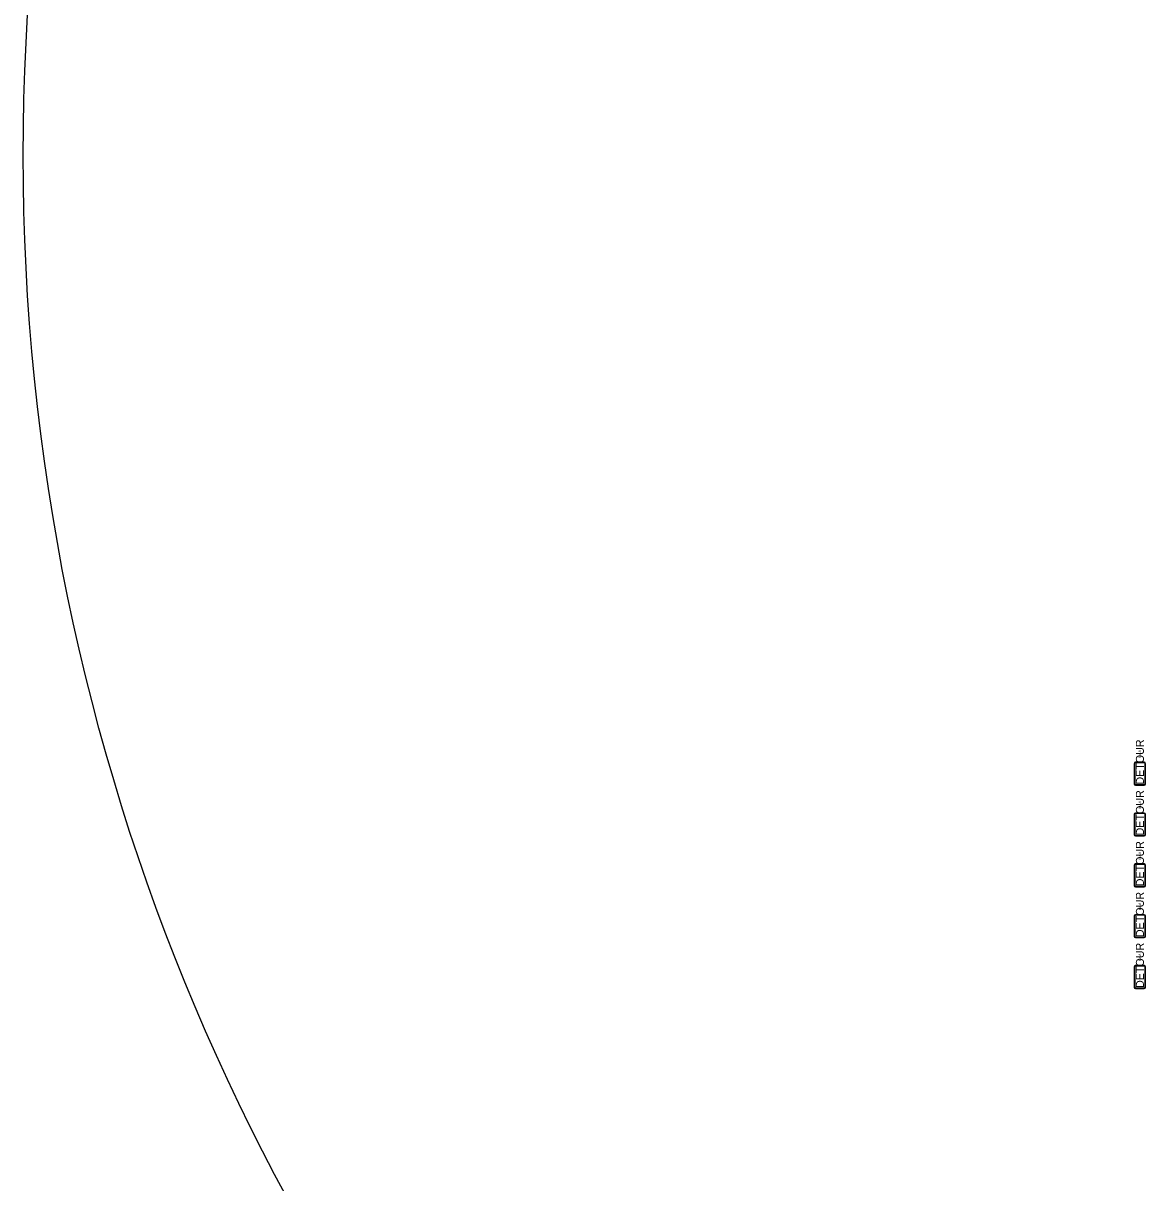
# Model space of a CAD drawing. Extents: x 2135767 to 2151731, y 141839 to 175894.
# Drawn here: x 2135767 to 2137980, y 169570 to 171851 of the extents above; entities that cross this region are included whole.
import ezdxf

# ---------------------------------------------------------------- set-up
doc = ezdxf.new("R2010")
doc.units = 0
doc.layers.add('PR_Phasing_Detour_1', color=7, linetype='Continuous')

msp = doc.modelspace()

# ---------------------------------------------------------------- linework, layer by layer
at = {"layer": 'PR_Phasing_Detour_1'}
for p, q in [((2137953, 170394.8), (2137953, 170355.4)), ((2137953.9, 170394.8), (2137953.9, 170355.4)), ((2137972.7, 170397.6), (2137955.8, 170397.6)), ((2137972.7, 170396.7), (2137955.8, 170396.7)), ((2137974.6, 170355.4), (2137974.6, 170394.8)), ((2137975.5, 170355.4), (2137975.5, 170394.8)), ((2137955.8, 170353.6), (2137972.7, 170353.6)), ((2137955.8, 170352.6), (2137972.7, 170352.6)), ((2137953, 170294.8), (2137953, 170255.4)), ((2137953.9, 170294.8), (2137953.9, 170255.4)), ((2137972.7, 170297.6), (2137955.8, 170297.6)), ((2137972.7, 170296.7), (2137955.8, 170296.7)), ((2137974.6, 170255.4), (2137974.6, 170294.8)), ((2137975.5, 170255.4), (2137975.5, 170294.8)), ((2137955.8, 170253.6), (2137972.7, 170253.6)), ((2137955.8, 170252.6), (2137972.7, 170252.6)), ((2137953, 170194.8), (2137953, 170155.4)), ((2137953.9, 170194.8), (2137953.9, 170155.4)), ((2137972.7, 170197.6), (2137955.8, 170197.6)), ((2137972.7, 170196.7), (2137955.8, 170196.7)), ((2137974.6, 170155.4), (2137974.6, 170194.8)), ((2137975.5, 170155.4), (2137975.5, 170194.8)), ((2137955.8, 170153.6), (2137972.7, 170153.6)), ((2137955.8, 170152.6), (2137972.7, 170152.6)), ((2137953, 170094.8), (2137953, 170055.4)), ((2137953.9, 170094.8), (2137953.9, 170055.4)), ((2137972.7, 170097.6), (2137955.8, 170097.6)), ((2137972.7, 170096.7), (2137955.8, 170096.7)), ((2137974.6, 170055.4), (2137974.6, 170094.8)), ((2137975.5, 170055.4), (2137975.5, 170094.8)), ((2137955.8, 170053.6), (2137972.7, 170053.6)), ((2137955.8, 170052.6), (2137972.7, 170052.6)), ((2137953, 169994.8), (2137953, 169955.4)), ((2137953.9, 169994.8), (2137953.9, 169955.4)), ((2137972.7, 169997.6), (2137955.8, 169997.6)), ((2137972.7, 169996.7), (2137955.8, 169996.7)), ((2137974.6, 169955.4), (2137974.6, 169994.8)), ((2137975.5, 169955.4), (2137975.5, 169994.8)), ((2137955.8, 169953.6), (2137972.7, 169953.6)), ((2137955.8, 169952.6), (2137972.7, 169952.6))]:
    msp.add_line(p, q, dxfattribs=at)
msp.add_circle((2140069.5, 171591.4), 4302.2, dxfattribs=at)
for centre, radius, start, end in [((2137955.8, 170394.8), 2.81, 90, 180), ((2137955.8, 170394.8), 1.87, 90, 180), ((2137972.7, 170394.8), 2.81, 360, 90), ((2137972.7, 170394.8), 1.87, 360, 90), ((2137955.8, 170355.4), 2.81, 180, 270), ((2137955.8, 170355.4), 1.87, 180, 270), ((2137972.7, 170355.4), 2.81, 270, 360), ((2137972.7, 170355.4), 1.87, 270, 360), ((2137955.8, 170294.8), 2.81, 90, 180), ((2137955.8, 170294.8), 1.87, 90, 180), ((2137972.7, 170294.8), 2.81, 360, 90), ((2137972.7, 170294.8), 1.87, 360, 90), ((2137955.8, 170255.4), 2.81, 180, 270), ((2137955.8, 170255.4), 1.87, 180, 270), ((2137972.7, 170255.4), 2.81, 270, 360), ((2137972.7, 170255.4), 1.87, 270, 360), ((2137955.8, 170194.8), 2.81, 90, 180), ((2137955.8, 170194.8), 1.87, 90, 180), ((2137972.7, 170194.8), 2.81, 360, 90), ((2137972.7, 170194.8), 1.87, 360, 90), ((2137955.8, 170155.4), 2.81, 180, 270), ((2137955.8, 170155.4), 1.87, 180, 270), ((2137972.7, 170155.4), 2.81, 270, 360), ((2137972.7, 170155.4), 1.87, 270, 360), ((2137955.8, 170094.8), 2.81, 90, 180), ((2137955.8, 170094.8), 1.87, 90, 180), ((2137972.7, 170094.8), 2.81, 360, 90), ((2137972.7, 170094.8), 1.87, 360, 90), ((2137955.8, 170055.4), 2.81, 180, 270), ((2137955.8, 170055.4), 1.87, 180, 270), ((2137972.7, 170055.4), 2.81, 270, 360), ((2137972.7, 170055.4), 1.87, 270, 360), ((2137955.8, 169994.8), 2.81, 90, 180), ((2137955.8, 169994.8), 1.87, 90, 180), ((2137972.7, 169994.8), 2.81, 360, 90), ((2137972.7, 169994.8), 1.87, 360, 90), ((2137955.8, 169955.4), 2.81, 180, 270), ((2137955.8, 169955.4), 1.87, 180, 270), ((2137972.7, 169955.4), 2.81, 270, 360), ((2137972.7, 169955.4), 1.87, 270, 360)]:
    msp.add_arc(centre, radius, start, end, dxfattribs=at)

# ---------------------------------------------------------------- texts
for s, height, p in [('DETOUR', 15.75, (2137972.1, 170353.6)), ('M4-8', 4.66, (2137966.6, 170406.4)), ('DETOUR', 15.75, (2137972.1, 170253.6)), ('M4-8', 4.66, (2137966.6, 170306.4)), ('DETOUR', 15.75, (2137972.1, 170153.6)), ('M4-8', 4.66, (2137966.6, 170206.4)), ('DETOUR', 15.75, (2137972.1, 170053.6)), ('M4-8', 4.66, (2137966.6, 170106.4)), ('DETOUR', 15.75, (2137972.1, 169953.6)), ('M4-8', 4.66, (2137966.6, 170006.4))]:
    msp.add_text(s, height=height, rotation=90, dxfattribs=at).set_placement(p)

doc.saveas('drawing.dxf')
